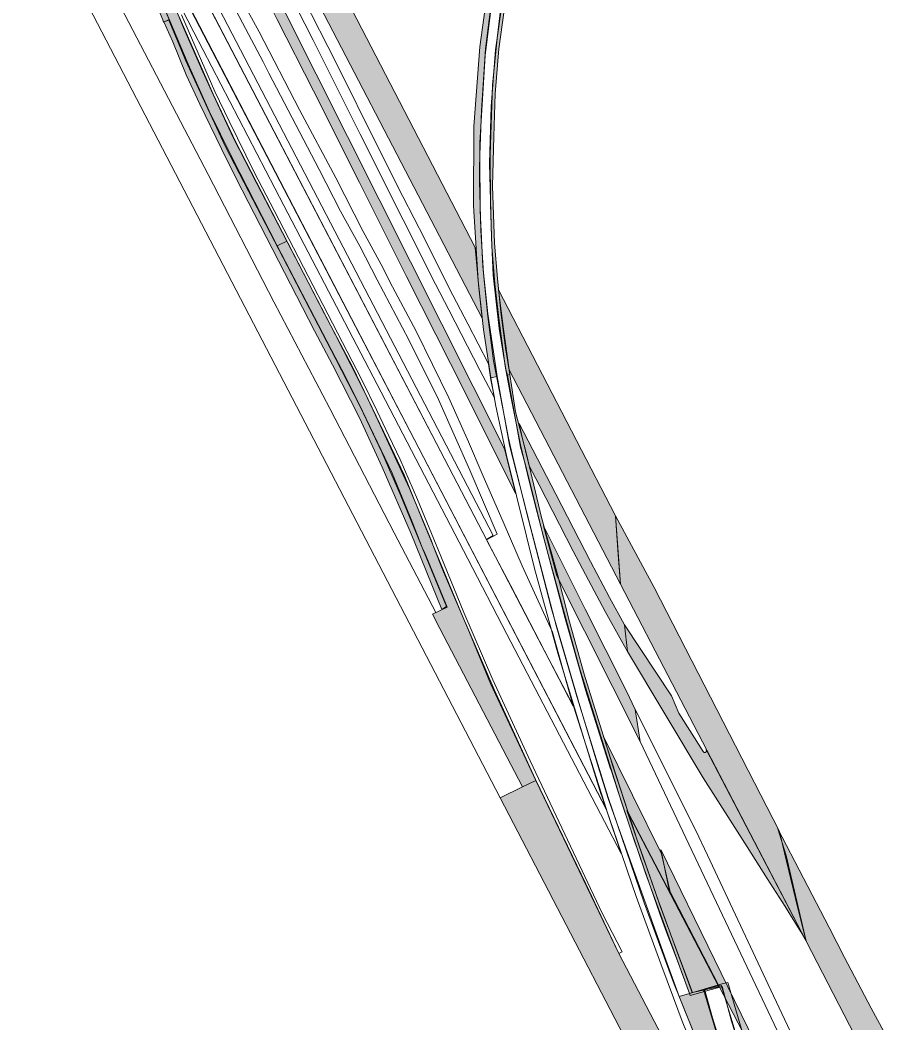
# Model space of a CAD drawing. Extents: x 2363427 to 2368559, y 6957299 to 6980140.
# Drawn here: x 2365604.7 to 2365657.6, y 6979729.7 to 6979790.2 of the extents above; entities that cross this region are included whole.
import ezdxf

# ---------------------------------------------------------------- set-up
doc = ezdxf.new("R2010")
doc.units = 0
doc.header["$LTSCALE"] = 5.6
for name, color, linetype, lineweight in [('10', 7, 'Continuous', 13), ('12', 7, 'Continuous', 13), ('13', 7, 'Continuous', 13), ('14', 7, 'Continuous', 13), ('9', 7, 'Continuous', 13)]:
    doc.layers.add(name, color=color, linetype=linetype, lineweight=lineweight)

msp = doc.modelspace()

# ---------------------------------------------------------------- hatches: boundary and pattern name
at = {"layer": '10'}
for points in [[(2365630.101, 6979754.656), (2365628.259, 6979759.22), (2365626.516, 6979763.245), (2365625.14, 6979766.227), (2365623.518, 6979769.418), (2365622.422, 6979771.472), (2365617.713, 6979780.652), (2365616.815, 6979782.435), (2365615.511, 6979785.132), (2365614.699, 6979786.906), (2365613.881, 6979788.894), (2365613.35, 6979790.091), (2365613.645, 6979790.195), (2365614.676, 6979787.756), (2365615.873, 6979785.109), (2365617.044, 6979782.611), (2365618.445, 6979779.885), (2365623.692, 6979769.8), (2365625.179, 6979766.912), (2365626.496, 6979764.141), (2365627.628, 6979761.514), (2365630.384, 6979754.836)], [(2365645.221, 6979731.566), (2365643.769, 6979735.43), (2365643.235, 6979736.897), (2365642.809, 6979738.124), (2365642.383, 6979739.324), (2365641.862, 6979740.805), (2365641.272, 6979742.539), (2365646.813, 6979731.92)]]:
    msp.add_hatch(color=256, dxfattribs=at).paths.add_polyline_path(points)
at = {"layer": '12'}
for points in [[(2365604.679, 6979812.26), (2365605.907, 6979809.149), (2365606.975, 6979806.356), (2365608.015, 6979803.719), (2365608.717, 6979801.909), (2365609.375, 6979800.176), (2365610.429, 6979797.461), (2365611.307, 6979795.199), (2365612.141, 6979793.092), (2365612.756, 6979791.485), (2365613.277, 6979790.211), (2365613.328, 6979790.087), (2365613.678, 6979790.236), (2365613.389, 6979790.908), (2365612.873, 6979792.187), (2365611.615, 6979795.401), (2365610.502, 6979798.304), (2365609.317, 6979801.362), (2365607.853, 6979805.154), (2365606.581, 6979808.4), (2365605.585, 6979810.975), (2365605.498, 6979811.194)], [(2365633.988, 6979798.109), (2365633.485, 6979795.716), (2365632.976, 6979792.826), (2365632.408, 6979788.59), (2365632.04, 6979783.792), (2365632.015, 6979779.017), (2365632.309, 6979774.481), (2365632.619, 6979771.553), (2365633.019, 6979768.894), (2365633.053, 6979768.637), (2365633.444, 6979768.703), (2365632.887, 6979772.489), (2365632.576, 6979775.336), (2365632.413, 6979778.718), (2365632.393, 6979782.071), (2365632.508, 6979784.753), (2365632.75, 6979788.479), (2365633.189, 6979791.988), (2365633.647, 6979794.584), (2365634.041, 6979796.565), (2365634.43, 6979798.037), (2365634.373, 6979798.119)], [(2365635.032, 6979798.127), (2365634.61, 6979796.237), (2365634.216, 6979794.284), (2365633.785, 6979791.552), (2365633.35, 6979788.419), (2365633.083, 6979784.987), (2365632.987, 6979781.555), (2365633.11, 6979777.101), (2365633.199, 6979774.82), (2365633.563, 6979771.597), (2365633.812, 6979770.122), (2365633.976, 6979769.138), (2365634.063, 6979768.787), (2365634.207, 6979768.83), (2365633.951, 6979770.439), (2365633.66, 6979772.588), (2365633.455, 6979774.629), (2365633.278, 6979776.75), (2365633.173, 6979780.185), (2365633.235, 6979783.189), (2365633.32, 6979785.763), (2365633.551, 6979788.47), (2365633.863, 6979790.773), (2365634.082, 6979792.514), (2365634.417, 6979794.308), (2365634.809, 6979796.154), (2365635.225, 6979798.125)], [(2365645.209, 6979731.578), (2365644.193, 6979734.274), (2365643.269, 6979736.823), (2365643.151, 6979737.141), (2365642.368, 6979739.369), (2365642.275, 6979739.639), (2365641.872, 6979740.81), (2365641.558, 6979741.763), (2365640.415, 6979745.216), (2365640.271, 6979745.669), (2365639.435, 6979748.368), (2365638.68, 6979750.757), (2365637.804, 6979753.911), (2365637.055, 6979756.85), (2365636.116, 6979760.218), (2365635.183, 6979764.104), (2365634.559, 6979766.584), (2365634.207, 6979768.83), (2365634.063, 6979768.787), (2365634.861, 6979764.444), (2365635.203, 6979763.221), (2365635.446, 6979762.166), (2365636.265, 6979758.965), (2365637.546, 6979754.127), (2365638.768, 6979749.81), (2365640.261, 6979745.126), (2365640.34, 6979744.909), (2365640.695, 6979743.782), (2365641.273, 6979742.043), (2365641.744, 6979740.639), (2365641.882, 6979740.246), (2365642.442, 6979738.62), (2365642.862, 6979737.418), (2365643.262, 6979736.311), (2365643.66, 6979735.204), (2365644.309, 6979733.471), (2365645.04, 6979731.509)]]:
    msp.add_hatch(color=256, dxfattribs=at).paths.add_polyline_path(points)
at = {"layer": '13'}
msp.add_hatch(color=256, dxfattribs=at).paths.add_polyline_path([(2365644.414, 6979731.328), (2365646.298, 6979726.617), (2365646.982, 6979724.938), (2365647.471, 6979723.751), (2365647.951, 6979722.629), (2365648.632, 6979721.015), (2365649.38, 6979721.281), (2365648.357, 6979724.088), (2365647.673, 6979726.036), (2365647.102, 6979727.777), (2365646.709, 6979729.001), (2365645.884, 6979731.757), (2365645.041, 6979731.514)])
at = {"layer": '14'}
for points in [[(2365613.268, 6979791.209), (2365614.807, 6979787.54), (2365616.089, 6979784.702), (2365617.462, 6979781.891), (2365620.186, 6979776.593), (2365620.757, 6979776.88), (2365618.951, 6979780.355), (2365617.54, 6979783.089), (2365616.33, 6979785.714), (2365615.69, 6979787.079), (2365614.549, 6979789.705), (2365613.923, 6979791.203), (2365613.325, 6979792.716), (2365612.821, 6979793.99), (2365612.143, 6979795.758), (2365611.639, 6979797.003), (2365610.483, 6979800.029), (2365609.824, 6979801.728), (2365609.257, 6979803.233), (2365608.564, 6979805.001), (2365607.861, 6979806.772), (2365607.145, 6979808.662), (2365606.884, 6979809.321), (2365605.528, 6979811.129), (2365606.026, 6979809.774), (2365606.702, 6979808.11), (2365607.539, 6979806), (2365608.086, 6979804.49), (2365608.697, 6979802.929), (2365609.711, 6979800.356), (2365611.005, 6979797.034)], [(2365616.09, 6979798.402), (2365616.675, 6979798.663), (2365616.874, 6979798.245), (2365633.89, 6979764.345), (2365634.566, 6979761.628), (2365630.624, 6979769.488), (2365627.969, 6979774.735), (2365625.142, 6979780.409), (2365622.373, 6979785.933), (2365620.179, 6979790.235), (2365618.621, 6979793.387), (2365617.294, 6979796.019)], [(2365634.973, 6979743.967), (2365635.778, 6979744.356), (2365633.051, 6979750.201), (2365631.781, 6979753.273), (2365630.206, 6979756.931), (2365629.627, 6979758.411), (2365629.456, 6979758.836), (2365628.151, 6979761.963), (2365626.27, 6979766.032), (2365625.634, 6979767.407), (2365624.629, 6979769.41), (2365623.69, 6979771.224), (2365622.85, 6979772.858), (2365620.757, 6979776.88), (2365620.186, 6979776.593), (2365623.681, 6979769.888), (2365624.271, 6979768.742), (2365625.102, 6979767.093), (2365627.105, 6979762.877), (2365628.315, 6979759.952), (2365628.919, 6979758.401), (2365629.046, 6979758.168), (2365630.431, 6979754.799), (2365629.54, 6979754.381), (2365629.986, 6979753.526)], [(2365641.114, 6979753.734), (2365640.22, 6979755.387), (2365639.062, 6979757.561), (2365638.042, 6979759.555), (2365636.976, 6979761.614), (2365635.601, 6979764.299), (2365634.771, 6979765.877), (2365634.958, 6979765.041), (2365635.156, 6979764.24), (2365635.375, 6979763.323), (2365635.976, 6979762.172), (2365638.034, 6979758.181), (2365638.947, 6979756.424), (2365639.953, 6979754.541), (2365640.936, 6979752.767), (2365641.301, 6979752.135)], [(2365642.067, 6979746.699), (2365637.048, 6979756.688), (2365636.236, 6979759.7), (2365638.76, 6979754.69), (2365641.243, 6979749.742), (2365641.76, 6979748.639)], [(2365652.069, 6979734.665), (2365646.051, 6979746.218), (2365646.061, 6979746.104), (2365645.988, 6979746.045), (2365645.933, 6979746.045), (2365645.856, 6979746.106), (2365644.396, 6979748.409), (2365643.963, 6979749.461), (2365641.114, 6979753.734), (2365641.301, 6979752.135), (2365645.869, 6979744.515), (2365648.511, 6979740.358), (2365649.722, 6979738.448), (2365650.816, 6979736.758), (2365651.126, 6979736.224), (2365651.761, 6979735.226)], [(2365643.355, 6979739.931), (2365639.86, 6979746.999), (2365641.351, 6979742.426), (2365643.898, 6979737.548)], [(2365643.318, 6979740.183), (2365643.82, 6979737.752), (2365653.93, 6979718.221), (2365654.028, 6979718.037), (2365657.29, 6979711.756), (2365654.17, 6979718.063), (2365649.776, 6979726.925)]]:
    msp.add_hatch(color=256, dxfattribs=at).paths.add_polyline_path(points)
at = {"layer": '9'}
for points in [[(2365619.04, 6979798.156), (2365619.184, 6979797.935), (2365632.534, 6979772.238), (2365632.346, 6979774.058), (2365632.183, 6979775.844), (2365632.117, 6979776.497), (2365622.706, 6979794.67), (2365620.862, 6979798.25)], [(2365634.161, 6979769.105), (2365640.874, 6979756.183), (2365640.73, 6979757.973), (2365640.574, 6979760.309), (2365633.516, 6979773.941), (2365633.819, 6979771.571)], [(2365640.874, 6979756.183), (2365652.069, 6979734.665), (2365651.567, 6979736.662), (2365651.144, 6979738.393), (2365650.762, 6979739.99), (2365650.471, 6979741.268), (2365642.904, 6979755.993), (2365640.574, 6979760.309)], [(2365633.619, 6979743.311), (2365641.068, 6979729.001), (2365643.702, 6979722.763), (2365646.477, 6979717.424), (2365648.789, 6979718.56), (2365640.788, 6979733.912), (2365635.778, 6979744.356), (2365634.973, 6979743.967)], [(2365660.917, 6979717.514), (2365652.069, 6979734.665), (2365650.867, 6979739.838), (2365650.372, 6979741.439), (2365653.456, 6979735.49), (2365654.389, 6979733.685), (2365655.993, 6979730.618), (2365657.144, 6979728.509), (2365657.392, 6979727.929), (2365659.542, 6979723.751), (2365660.071, 6979720.939), (2365660.473, 6979719.311), (2365660.684, 6979718.318)]]:
    msp.add_hatch(color=256, dxfattribs=at).paths.add_polyline_path(points)

# ---------------------------------------------------------------- linework, layer by layer
at = {"layer": '10'}
for points in [[(2365632.81, 6979758.88), (2365611.185, 6979800.422), (2365608.932, 6979804.571), (2365608.079, 6979806.788), (2365609.877, 6979803.817), (2365611.773, 6979800.337), (2365633.208, 6979759.117)], [(2365611.996, 6979796.618), (2365640.04, 6979742.605), (2365638.054, 6979748.837), (2365635.907, 6979752.902), (2365611.285, 6979800.277), (2365609.051, 6979804.319)], [(2365640.929, 6979739.951), (2365638.159, 6979745.243), (2365634.029, 6979753.183), (2365631.675, 6979757.723), (2365626.452, 6979767.764), (2365620.587, 6979779.033), (2365615.153, 6979789.469), (2365613.679, 6979792.359), (2365612.202, 6979796.107), (2365615.235, 6979790.297), (2365621.86, 6979777.554), (2365628.455, 6979764.891), (2365640.04, 6979742.575)], [(2365630.101, 6979754.656), (2365628.259, 6979759.22), (2365626.516, 6979763.245), (2365625.14, 6979766.227), (2365623.518, 6979769.418), (2365622.422, 6979771.472), (2365617.713, 6979780.652), (2365616.815, 6979782.435), (2365615.511, 6979785.132), (2365614.699, 6979786.906), (2365613.881, 6979788.894), (2365613.35, 6979790.091), (2365613.645, 6979790.195), (2365614.676, 6979787.756), (2365615.873, 6979785.109), (2365617.044, 6979782.611), (2365618.445, 6979779.885), (2365623.692, 6979769.8), (2365625.179, 6979766.912), (2365626.496, 6979764.141), (2365627.628, 6979761.514), (2365630.384, 6979754.836)], [(2365645.221, 6979731.566), (2365643.769, 6979735.43), (2365643.235, 6979736.897), (2365642.809, 6979738.124), (2365642.383, 6979739.324), (2365641.862, 6979740.805), (2365641.272, 6979742.539), (2365646.813, 6979731.92)]]:
    msp.add_lwpolyline(points, close=True, dxfattribs=at)
for points in [[(2365614.409, 6979790.52), (2365616.425, 6979785.903), (2365617.287, 6979784.101), (2365618.793, 6979781.032), (2365619.993, 6979778.72), (2365625.288, 6979768.517), (2365626.192, 6979766.666), (2365626.911, 6979765.133), (2365627.588, 6979763.711), (2365628.632, 6979761.289), (2365630.052, 6979757.882), (2365631.434, 6979754.485), (2365633.192, 6979750.415), (2365635.441, 6979745.548), (2365639.782, 6979736.359), (2365640.98, 6979734.02), (2365640.786, 6979733.922), (2365638.781, 6979738.115), (2365635.75, 6979744.415), (2365633.266, 6979749.845), (2365631.249, 6979754.495), (2365628.928, 6979760.117), (2365627.841, 6979762.775), (2365626.845, 6979764.858), (2365624.713, 6979769.287), (2365623.035, 6979772.495), (2365617.672, 6979782.883), (2365616.329, 6979785.742), (2365614.254, 6979790.438)], [(2365648.314, 6979727.484), (2365646.958, 6979732.013), (2365645.941, 6979731.766), (2365646.434, 6979730.041), (2365647.42, 6979726.868)]]:
    msp.add_lwpolyline(points, dxfattribs=at)
at = {"layer": '12'}
for points in [[(2365604.679, 6979812.26), (2365605.907, 6979809.149), (2365606.975, 6979806.356), (2365608.015, 6979803.719), (2365608.717, 6979801.909), (2365609.375, 6979800.176), (2365610.429, 6979797.461), (2365611.307, 6979795.199), (2365612.141, 6979793.092), (2365612.756, 6979791.485), (2365613.277, 6979790.211), (2365613.328, 6979790.087), (2365613.678, 6979790.236), (2365613.389, 6979790.908), (2365612.873, 6979792.187), (2365611.615, 6979795.401), (2365610.502, 6979798.304), (2365609.317, 6979801.362), (2365607.853, 6979805.154), (2365606.581, 6979808.4), (2365605.585, 6979810.975), (2365605.498, 6979811.194)], [(2365633.988, 6979798.109), (2365633.485, 6979795.716), (2365632.976, 6979792.826), (2365632.408, 6979788.59), (2365632.04, 6979783.792), (2365632.015, 6979779.017), (2365632.309, 6979774.481), (2365632.619, 6979771.553), (2365633.019, 6979768.894), (2365633.053, 6979768.637), (2365633.444, 6979768.703), (2365632.887, 6979772.489), (2365632.576, 6979775.336), (2365632.413, 6979778.718), (2365632.393, 6979782.071), (2365632.508, 6979784.753), (2365632.75, 6979788.479), (2365633.189, 6979791.988), (2365633.647, 6979794.584), (2365634.041, 6979796.565), (2365634.43, 6979798.037), (2365634.373, 6979798.119)], [(2365645.209, 6979731.578), (2365644.193, 6979734.274), (2365643.269, 6979736.823), (2365643.151, 6979737.141), (2365642.368, 6979739.369), (2365642.275, 6979739.639), (2365641.872, 6979740.81), (2365641.558, 6979741.763), (2365640.415, 6979745.216), (2365640.271, 6979745.669), (2365639.435, 6979748.368), (2365638.68, 6979750.757), (2365637.804, 6979753.911), (2365637.055, 6979756.85), (2365636.116, 6979760.218), (2365635.183, 6979764.104), (2365634.559, 6979766.584), (2365634.207, 6979768.83), (2365634.063, 6979768.787), (2365634.861, 6979764.444), (2365635.203, 6979763.221), (2365635.446, 6979762.166), (2365636.265, 6979758.965), (2365637.546, 6979754.127), (2365638.768, 6979749.81), (2365640.261, 6979745.126), (2365640.34, 6979744.909), (2365640.695, 6979743.782), (2365641.273, 6979742.043), (2365641.744, 6979740.639), (2365641.882, 6979740.246), (2365642.442, 6979738.62), (2365642.862, 6979737.418), (2365643.262, 6979736.311), (2365643.66, 6979735.204), (2365644.309, 6979733.471), (2365645.04, 6979731.509)]]:
    msp.add_lwpolyline(points, close=True, dxfattribs=at)
for points in [[(2365633.785, 6979791.552), (2365633.35, 6979788.419), (2365633.083, 6979784.987), (2365632.987, 6979781.555), (2365633.11, 6979777.101), (2365633.199, 6979774.82), (2365633.563, 6979771.597), (2365633.812, 6979770.122), (2365633.976, 6979769.138), (2365634.063, 6979768.787), (2365634.207, 6979768.83), (2365633.951, 6979770.439), (2365633.66, 6979772.588), (2365633.455, 6979774.629), (2365633.278, 6979776.75), (2365633.173, 6979780.185), (2365633.235, 6979783.189), (2365633.32, 6979785.763), (2365633.551, 6979788.47), (2365633.863, 6979790.773)], [(2365645.931, 6979726.563), (2365644.6, 6979729.844), (2365644.086, 6979731.239), (2365643.305, 6979733.307), (2365641.819, 6979737.353), (2365640.685, 6979740.723), (2365639.644, 6979743.757), (2365638.607, 6979747.095), (2365637.1, 6979752.026), (2365635.692, 6979757.14), (2365635.206, 6979759.09), (2365634.007, 6979763.941), (2365633.359, 6979766.933), (2365633.053, 6979768.637), (2365633.444, 6979768.703), (2365634.179, 6979764.574), (2365635.427, 6979759.706), (2365637.019, 6979753.615), (2365638.274, 6979749.358), (2365640.127, 6979743.324), (2365642.303, 6979736.981), (2365644.072, 6979732.169), (2365647.938, 6979722.633)], [(2365648.215, 6979729.222), (2365647.354, 6979732.181), (2365646.927, 6979732.067), (2365645.041, 6979731.515), (2365645.083, 6979731.379), (2365647.004, 6979731.925), (2365647.582, 6979729.832), (2365648.554, 6979726.783)]]:
    msp.add_lwpolyline(points, dxfattribs=at)
at = {"layer": '13'}
msp.add_lwpolyline([(2365633.26, 6979792.439), (2365632.716, 6979788.076), (2365632.398, 6979782.809), (2365632.384, 6979780.49), (2365632.461, 6979777.532), (2365632.625, 6979774.919), (2365632.872, 6979772.331), (2365633.228, 6979769.665), (2365633.802, 6979766.686), (2365634.124, 6979765.003), (2365634.357, 6979764.024), (2365635.168, 6979760.699), (2365636.728, 6979754.711), (2365638.427, 6979748.849), (2365639.624, 6979744.933), (2365640.157, 6979743.199), (2365641.76, 6979738.705), (2365643.605, 6979733.54), (2365644.414, 6979731.328), (2365645.037, 6979731.515), (2365642.388, 6979738.757), (2365640.947, 6979743.038), (2365639.669, 6979747.085), (2365638.392, 6979751.209), (2365637.596, 6979754.048), (2365636.444, 6979758.287), (2365635.849, 6979760.504), (2365635.374, 6979762.409), (2365634.86, 6979764.587), (2365634.272, 6979767.501), (2365633.92, 6979769.327), (2365633.539, 6979772.24), (2365633.305, 6979774.294), (2365633.132, 6979776.548), (2365633.037, 6979779.109), (2365633.029, 6979782.095), (2365633.158, 6979786.281), (2365633.437, 6979789.109), (2365633.757, 6979791.819)], dxfattribs=at)
msp.add_lwpolyline([(2365644.414, 6979731.328), (2365646.298, 6979726.617), (2365646.982, 6979724.938), (2365647.471, 6979723.751), (2365647.951, 6979722.629), (2365648.632, 6979721.015), (2365649.38, 6979721.281), (2365648.357, 6979724.088), (2365647.673, 6979726.036), (2365647.102, 6979727.777), (2365646.709, 6979729.001), (2365645.884, 6979731.757), (2365645.041, 6979731.514)], close=True, dxfattribs=at)
at = {"layer": '14'}
for points in [[(2365616.09, 6979798.402), (2365616.675, 6979798.663), (2365616.874, 6979798.245), (2365633.89, 6979764.345), (2365634.566, 6979761.628), (2365630.624, 6979769.488), (2365627.969, 6979774.735), (2365625.142, 6979780.409), (2365622.373, 6979785.933), (2365620.179, 6979790.235), (2365618.621, 6979793.387), (2365617.294, 6979796.019)], [(2365634.973, 6979743.967), (2365635.778, 6979744.356), (2365633.051, 6979750.201), (2365631.781, 6979753.273), (2365630.206, 6979756.931), (2365629.627, 6979758.411), (2365629.456, 6979758.836), (2365628.151, 6979761.963), (2365626.27, 6979766.032), (2365625.634, 6979767.407), (2365624.629, 6979769.41), (2365623.69, 6979771.224), (2365622.85, 6979772.858), (2365620.757, 6979776.88), (2365620.186, 6979776.593), (2365623.681, 6979769.888), (2365624.271, 6979768.742), (2365625.102, 6979767.093), (2365627.105, 6979762.877), (2365628.315, 6979759.952), (2365628.919, 6979758.401), (2365629.046, 6979758.168), (2365630.431, 6979754.799), (2365629.54, 6979754.381), (2365629.986, 6979753.526)], [(2365641.114, 6979753.734), (2365640.22, 6979755.387), (2365639.062, 6979757.561), (2365638.042, 6979759.555), (2365636.976, 6979761.614), (2365635.601, 6979764.299), (2365634.771, 6979765.877), (2365634.958, 6979765.041), (2365635.156, 6979764.24), (2365635.375, 6979763.323), (2365635.976, 6979762.172), (2365638.034, 6979758.181), (2365638.947, 6979756.424), (2365639.953, 6979754.541), (2365640.936, 6979752.767), (2365641.301, 6979752.135)], [(2365642.067, 6979746.699), (2365637.048, 6979756.688), (2365636.236, 6979759.7), (2365638.76, 6979754.69), (2365641.243, 6979749.742), (2365641.76, 6979748.639)], [(2365652.069, 6979734.665), (2365646.051, 6979746.218), (2365646.061, 6979746.104), (2365645.988, 6979746.045), (2365645.933, 6979746.045), (2365645.856, 6979746.106), (2365644.396, 6979748.409), (2365643.963, 6979749.461), (2365641.114, 6979753.734), (2365641.301, 6979752.135), (2365645.869, 6979744.515), (2365648.511, 6979740.358), (2365649.722, 6979738.448), (2365650.816, 6979736.758), (2365651.126, 6979736.224), (2365651.761, 6979735.226)], [(2365664.802, 6979699.656), (2365665.339, 6979699.958), (2365664.561, 6979701.632), (2365663.695, 6979703.477), (2365662.883, 6979705.265), (2365660.074, 6979712.266), (2365659.258, 6979711.883), (2365657.371, 6979715.945), (2365653.936, 6979723.236), (2365649.952, 6979731.715), (2365646.121, 6979739.841), (2365645.419, 6979741.331), (2365641.76, 6979748.639), (2365642.067, 6979746.699), (2365658.599, 6979711.804), (2365659.954, 6979708.941), (2365662.756, 6979703.409), (2365664.127, 6979700.825)], [(2365643.355, 6979739.931), (2365639.86, 6979746.999), (2365641.351, 6979742.426), (2365643.898, 6979737.548)], [(2365643.318, 6979740.183), (2365643.82, 6979737.752), (2365653.93, 6979718.221), (2365654.028, 6979718.037), (2365657.29, 6979711.756), (2365654.17, 6979718.063), (2365649.776, 6979726.925)]]:
    msp.add_lwpolyline(points, close=True, dxfattribs=at)
for points in [[(2365616.658, 6979792.78), (2365618.1, 6979790.033), (2365619.345, 6979787.688), (2365619.678, 6979787), (2365622.719, 6979781.194), (2365623.995, 6979778.687), (2365625.159, 6979776.562), (2365626.219, 6979774.548), (2365628.122, 6979770.929), (2365629.903, 6979767.328), (2365631.792, 6979763.07), (2365633.445, 6979759.199), (2365632.806, 6979758.868), (2365634.27, 6979756.1), (2365638.023, 6979748.831), (2365636.772, 6979753.288), (2365634.955, 6979757.291), (2365633.865, 6979759.812), (2365632.544, 6979762.841), (2365631.715, 6979764.773), (2365630.533, 6979767.426), (2365628.552, 6979771.437), (2365627.14, 6979774.123), (2365626.449, 6979775.465), (2365625.373, 6979777.463), (2365623.71, 6979780.701), (2365621.534, 6979784.799), (2365619.089, 6979789.491), (2365617.958, 6979791.599)], [(2365620.359, 6979792.921), (2365622.344, 6979788.986), (2365625.193, 6979783.332), (2365627.786, 6979778.151), (2365629.729, 6979774.273), (2365630.533, 6979772.734), (2365632.402, 6979769.101), (2365633.278, 6979767.428), (2365633.065, 6979768.512), (2365632.917, 6979769.473), (2365631.672, 6979771.898), (2365630.56, 6979774.041), (2365629.077, 6979776.991), (2365627.758, 6979779.57), (2365626.274, 6979782.525), (2365623.72, 6979787.661), (2365621.769, 6979791.503)], [(2365613.268, 6979791.209), (2365614.807, 6979787.54), (2365616.089, 6979784.702), (2365617.462, 6979781.891), (2365620.186, 6979776.593), (2365620.757, 6979776.88), (2365618.951, 6979780.355), (2365617.54, 6979783.089), (2365616.33, 6979785.714), (2365615.69, 6979787.079), (2365614.549, 6979789.705), (2365613.923, 6979791.203)]]:
    msp.add_lwpolyline(points, dxfattribs=at)
at = {"layer": '9'}
for points in [[(2365619.04, 6979798.156), (2365619.184, 6979797.935), (2365632.534, 6979772.238), (2365632.346, 6979774.058), (2365632.183, 6979775.844), (2365632.117, 6979776.497), (2365622.706, 6979794.67), (2365620.862, 6979798.25)], [(2365634.161, 6979769.105), (2365640.874, 6979756.183), (2365640.73, 6979757.973), (2365640.574, 6979760.309), (2365633.516, 6979773.941), (2365633.819, 6979771.571)], [(2365640.874, 6979756.183), (2365652.069, 6979734.665), (2365651.567, 6979736.662), (2365651.144, 6979738.393), (2365650.762, 6979739.99), (2365650.471, 6979741.268), (2365642.904, 6979755.993), (2365640.574, 6979760.309)], [(2365633.619, 6979743.311), (2365641.068, 6979729.001), (2365643.702, 6979722.763), (2365646.477, 6979717.424), (2365648.789, 6979718.56), (2365640.788, 6979733.912), (2365635.778, 6979744.356), (2365634.973, 6979743.967)], [(2365660.917, 6979717.514), (2365652.069, 6979734.665), (2365650.867, 6979739.838), (2365650.372, 6979741.439), (2365653.456, 6979735.49), (2365654.389, 6979733.685), (2365655.993, 6979730.618), (2365657.144, 6979728.509), (2365657.392, 6979727.929), (2365659.542, 6979723.751), (2365660.071, 6979720.939), (2365660.473, 6979719.311), (2365660.684, 6979718.318)]]:
    msp.add_lwpolyline(points, close=True, dxfattribs=at)
msp.add_lwpolyline([(2365608.302, 6979792.034), (2365633.619, 6979743.311), (2365634.973, 6979743.967), (2365629.986, 6979753.526), (2365629.54, 6979754.381), (2365629.746, 6979754.477), (2365627.24, 6979759.286), (2365623.352, 6979766.777), (2365619.987, 6979773.222), (2365616.016, 6979780.898), (2365610.514, 6979791.474)], dxfattribs=at)

doc.saveas('drawing.dxf')
